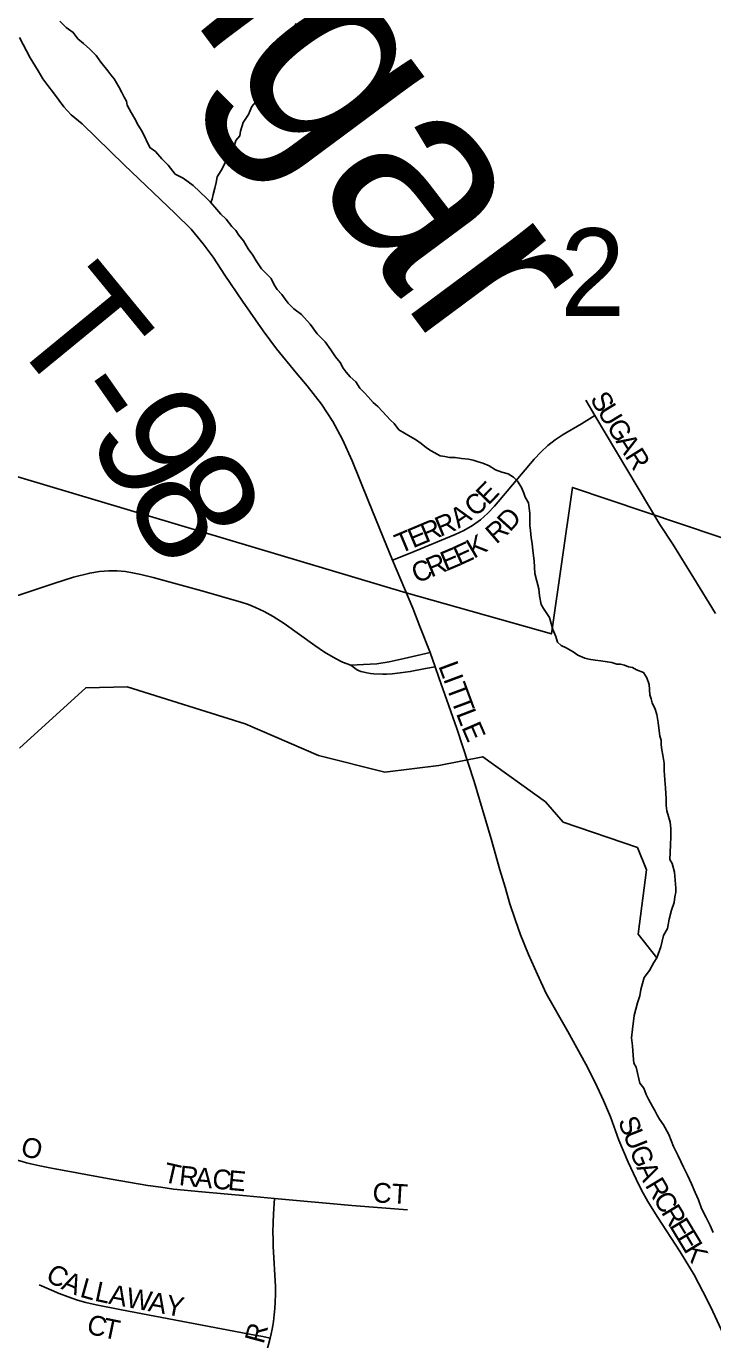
# Model space of a CAD drawing. Extents: x 1410790 to 1770854, y 448063 to 770588.
# Drawn here: x 1522302 to 1524035, y 600643 to 603957 of the extents above; entities that cross this region are included whole.
import ezdxf

# ---------------------------------------------------------------- set-up
doc = ezdxf.new("R2010")
doc.units = 0
for name, color, linetype in [('GM_X_City_Street', 7, 'Continuous'), ('GM_X_City_Street_Text', 7, 'Continuous'), ('GM_X_Corporation', 7, 'Continuous'), ('GM_X_Minor_River', 7, 'Continuous'), ('GM_X_Minor_River_Text', 7, 'Continuous'), ('GM_X_Section_Text', 7, 'Continuous'), ('GM_X_Township_Road', 7, 'Continuous'), ('GM_X_Township_Road_Text', 7, 'Continuous')]:
    doc.layers.add(name, color=color, linetype=linetype)

msp = doc.modelspace()

# ---------------------------------------------------------------- linework, layer by layer
at = {"layer": 'GM_X_City_Street'}
for points in [[(1523737.8, 602974.8), (1523714.7, 603013.4)], [(1523227, 602609.8), (1523271.1, 602627.9), (1523384.7, 602674.6), (1523407.1, 602685.1), (1523428.4, 602697.6), (1523448.5, 602712.2), (1523467.1, 602728.6), (1523484, 602746.7), (1523584.5, 602864.9), (1523600.9, 602882.7), (1523618.6, 602899), (1523637.7, 602913.9), (1523657.9, 602927.1), (1523703.4, 602954.2), (1523737.8, 602974.8)], [(1524042.3, 602475.8), (1523986.9, 602565), (1523934.2, 602650), (1523901.6, 602700.4), (1523737.8, 602974.8)], [(1523321.5, 602377.1), (1523296.1, 602442.9), (1523277.7, 602488.8), (1523227, 602609.8)], [(1522082.7, 602458.9), (1522288.4, 602523.3), (1522372.3, 602551.4), (1522422, 602567.2), (1522462.6, 602577.4), (1522487.2, 602581.4), (1522510.8, 602582.9), (1522531.4, 602582.9), (1522552.5, 602581.4), (1522570.6, 602578.4), (1522591.2, 602573.7), (1522622.6, 602565.9), (1522745.6, 602532.5), (1522844.4, 602504.1), (1522863, 602498), (1522881.1, 602490.5), (1522902.7, 602480.5), (1522925.8, 602467.9), (1522952.9, 602449.8), (1523030.7, 602394.7), (1523054.9, 602378), (1523082.8, 602361.6), (1523100.7, 602352.8), (1523121.5, 602345)], [(1523121.5, 602345), (1523137.8, 602345.8), (1523153.9, 602346.8), (1523170, 602347.3), (1523187.1, 602348.8), (1523218.2, 602353.8), (1523256, 602361.5), (1523321.5, 602377.1)], [(1523334.4, 602341), (1523321.5, 602377.1)], [(1523121.5, 602345), (1523131.4, 602337.2), (1523135.6, 602334.4), (1523140.8, 602331.7), (1523147.2, 602329.3), (1523155.1, 602327.1), (1523162.2, 602325.4), (1523171.6, 602323.9), (1523179.3, 602323), (1523202.4, 602322.3), (1523212, 602322.5), (1523226.3, 602323.3), (1523246.1, 602325.4), (1523271.7, 602328.9), (1523310.2, 602336.3), (1523334.4, 602341)], [(1524067.1, 600645.2), (1524029.9, 600725.1), (1524010.3, 600764.3), (1523988.2, 600806.5), (1523953, 600864.3), (1523894.8, 600953.7), (1523871.1, 600991.4), (1523855.5, 601020.1), (1523841.5, 601048.2), (1523821.9, 601090.9), (1523798.3, 601146.8), (1523777.2, 601205.5), (1523759.1, 601246.7), (1523738.5, 601291.9), (1523714.9, 601338.6), (1523669.2, 601421), (1523614.9, 601516.5), (1523592.8, 601564.2), (1523570.2, 601614.9), (1523550.1, 601664.7), (1523536, 601702.9), (1523522.9, 601743.1), (1523510.9, 601784.8), (1523497.4, 601828.6), (1523476, 601907.2), (1523432.6, 602051.2), (1523389.3, 602185.3), (1523344.1, 602313.9), (1523334.4, 602341)], [(1522091.1, 601226.5), (1522110.9, 601212.9), (1522134.1, 601195.3), (1522168.9, 601165.3), (1522198.9, 601139.7), (1522209.3, 601132.1), (1522220.2, 601124.5), (1522229.7, 601118.8), (1522240.1, 601113.1), (1522252, 601107.3), (1522264, 601102.3), (1522277, 601097.1), (1522291.8, 601092.4), (1522303.3, 601088.9), (1522313.9, 601086.4), (1522336.7, 601081.7), (1522366.4, 601075.9), (1522516.3, 601048.2), (1522609.6, 601032.2), (1522642, 601027.5), (1522674.3, 601023.2), (1522745.9, 601016), (1522858.4, 601005.7), (1522929.3, 600999.2)], [(1522917.7, 600646.5), (1522920.3, 600657.9), (1522922.8, 600669.2), (1522924.6, 600678.7), (1522926.2, 600688.9), (1522927.3, 600696.9), (1522928.4, 600705.8), (1522929.6, 600721.6), (1522930.7, 600737.6), (1522931.4, 600758), (1522931.6, 600776.9), (1522925.8, 600878.3), (1522925.3, 600896.9), (1522924.8, 600914.4), (1522925.3, 600937.7), (1522926.6, 600960.2), (1522929.3, 600999.2)], [(1522929.3, 600999.2), (1523124.4, 600982), (1523264.9, 600970.3)], [(1522334.8, 600781.3), (1522359.8, 600770.5), (1522385.8, 600759.8), (1522408.1, 600751), (1522431.7, 600742.9), (1522452.9, 600736.8), (1522478.9, 600730.7), (1522542.9, 600718.3), (1522879.5, 600654.7), (1522899.1, 600650.7), (1522917.7, 600646.5)], [(1522755.5, 600309), (1522775.5, 600353.1), (1522782.7, 600367.9), (1522791.4, 600383.9), (1522808.3, 600413.6), (1522864.4, 600510), (1522872.6, 600525), (1522879.8, 600538.9), (1522886.5, 600552.8), (1522892.2, 600565.7), (1522896.2, 600575.4), (1522899.7, 600584.5), (1522903, 600593.4), (1522906, 600602.5), (1522909.9, 600615.3), (1522914.1, 600630.9), (1522917.7, 600646.5)]]:
    msp.add_lwpolyline(points, dxfattribs=at)
at = {"layer": 'GM_X_Corporation'}
msp.add_lwpolyline([(1520873.1, 604249.8), (1520769.2, 603257.1), (1521006.2, 603252.3), (1521001.2, 603201.9), (1523261.3, 602527.6), (1523627.7, 602424), (1523681, 602793.6), (1525146.8, 602300.2), (1525498.4, 602178.1), (1526345, 602107.7), (1526460.7, 603747.1), (1526555.9, 605066.5)], dxfattribs=at)
at = {"layer": 'GM_X_Minor_River'}
for points in [[(1522585, 603707.5), (1522575.2, 603725.7), (1522567.3, 603739.8), (1522557.4, 603757.9), (1522555.5, 603768), (1522549.6, 603778.1), (1522543.7, 603790.2), (1522535.8, 603804.3), (1522529.9, 603814.4), (1522524, 603824.5), (1522516.1, 603834.6), (1522508.1, 603844.7), (1522490.3, 603866.9), (1522478.4, 603883.1), (1522462.6, 603899.3), (1522446.7, 603913.5), (1522432.8, 603925.7), (1522420.9, 603941.8), (1522403, 603954), (1522387.1, 603970.2)], [(1522767.5, 603511.1), (1522771.6, 603521.1), (1522773.7, 603533.1), (1522777.9, 603549.1), (1522782, 603563.1), (1522784.1, 603577.1), (1522794.3, 603593.1), (1522802.4, 603609), (1522810.6, 603629), (1522822.7, 603638.9), (1522831, 603668.9), (1522841.1, 603680.8), (1522843.2, 603692.8), (1522849.5, 603714.8), (1522863.7, 603734.7), (1522871.8, 603754.7), (1522882, 603766.7), (1522892.2, 603790.6), (1522896.3, 603802.6), (1522904.4, 603814.5), (1522910.5, 603826.5), (1522912.6, 603836.5), (1522920.8, 603852.5), (1522928.9, 603864.4), (1522937.1, 603884.4), (1522947.2, 603896.3), (1522959.4, 603912.2), (1522963.5, 603924.2), (1522967.6, 603936.2), (1522977.8, 603954.2), (1522983.9, 603964.1)], [(1523752.6, 602356), (1523738.6, 602358.1), (1523722.6, 602360.3), (1523712.6, 602362.4), (1523694.7, 602370.6), (1523682.7, 602378.8), (1523664.8, 602389), (1523652.8, 602395.1), (1523642.9, 602403.2), (1523639, 602417.3), (1523631.2, 602435.4), (1523623.4, 602465.6), (1523607.6, 602487.8), (1523601.7, 602497.9), (1523597.9, 602520), (1523596, 602538.1), (1523586.3, 602576.3), (1523584.6, 602608.4), (1523580.9, 602634.5), (1523579, 602652.5), (1523577.1, 602666.6), (1523575.3, 602684.7), (1523573.4, 602696.7), (1523573.6, 602716.8), (1523573.7, 602728.8), (1523571.8, 602740.9), (1523569.9, 602754.9), (1523562, 602769), (1523558.1, 602779.1), (1523552.2, 602793.2), (1523542.4, 602809.3), (1523532.4, 602819.5), (1523518.5, 602827.6), (1523502.5, 602831.8), (1523486.5, 602838), (1523470.6, 602848.2), (1523454.6, 602854.4), (1523442.7, 602858.5), (1523430.7, 602862.6), (1523418.7, 602864.8), (1523400.7, 602866.9), (1523384.7, 602869.1), (1523370.7, 602869.3), (1523358.7, 602871.4), (1523346.7, 602873.5), (1523324.7, 602885.8), (1523312.8, 602893.9), (1523298.9, 602904.1), (1523284.9, 602914.3), (1523271, 602922.4), (1523257, 602930.6), (1523243.1, 602938.8), (1523231.2, 602954.9), (1523221.3, 602963), (1523201.5, 602985.3), (1523189.5, 602997.4), (1523177.6, 603007.6), (1523165.7, 603021.8), (1523155.8, 603031.9), (1523143.9, 603044), (1523134, 603060.2), (1523120.1, 603072.4), (1523110.2, 603084.5), (1523102.3, 603094.6), (1523094.4, 603108.7), (1523082.5, 603122.9), (1523070.7, 603141.1), (1523056.8, 603161.2), (1523037, 603181.5), (1523019.2, 603205.8), (1522997.4, 603230), (1522977.5, 603244.3), (1522963.6, 603258.5), (1522955.6, 603268.6), (1522947.7, 603280.7), (1522935.8, 603292.8), (1522927.9, 603304.9), (1522920.1, 603321.1), (1522906.2, 603335.2), (1522896.2, 603345.4), (1522882.4, 603365.6), (1522874.5, 603379.7), (1522862.6, 603395.9), (1522850.8, 603416), (1522838.9, 603430.2), (1522831, 603442.3), (1522821.1, 603452.4), (1522807.2, 603470.6), (1522793.3, 603482.8), (1522783.4, 603494.9), (1522767.5, 603513.1), (1522757.6, 603523.3), (1522723.9, 603555.7), (1522698, 603574), (1522678.1, 603584.2), (1522660.2, 603606.5), (1522644.4, 603622.7), (1522628.5, 603640.9), (1522614.6, 603651.1), (1522594.9, 603691.4), (1522585, 603707.5)], [(1524036.2, 600913.2), (1524028.3, 600931.4), (1524018.5, 600951.5), (1524006.7, 600973.7), (1523998.9, 600995.8), (1523991, 601014), (1523981.2, 601036.1), (1523971.4, 601058.3), (1523961.5, 601078.5), (1523947.8, 601106.7), (1523936, 601130.8), (1523924.2, 601161.1), (1523910.4, 601185.3), (1523900.5, 601199.4), (1523894.6, 601209.5), (1523888.7, 601221.6), (1523882.8, 601231.7), (1523872.9, 601249.8), (1523867, 601261.9), (1523861.2, 601278), (1523851.3, 601290.2), (1523841.6, 601330.3), (1523835.7, 601340.4), (1523833.9, 601360.5), (1523832.1, 601384.6), (1523830.3, 601404.7), (1523832.4, 601426.7), (1523836.8, 601460.7), (1523845.1, 601492.8), (1523851.2, 601510.7), (1523853.4, 601526.8), (1523861.7, 601556.7), (1523875.8, 601574.7), (1523886, 601594.6), (1523894.1, 601606.5), (1523904.4, 601634.5), (1523910.7, 601662.5), (1523920.8, 601680.5), (1523925.1, 601704.5), (1523931.3, 601726.5), (1523937.4, 601746.5), (1523939.6, 601760.5), (1523941.7, 601772.5), (1523941.8, 601782.5), (1523938.1, 601822.7), (1523932.3, 601844.8), (1523926.4, 601854.9), (1523928.7, 601890.9), (1523928.9, 601913), (1523929.1, 601933), (1523927.2, 601949.1), (1523923.4, 601963.2), (1523919.5, 601977.3), (1523917.6, 601991.3), (1523917.7, 602007.4), (1523916, 602035.5), (1523914.2, 602055.5), (1523912.4, 602079.6), (1523912.5, 602097.7), (1523908.7, 602117.8), (1523906.8, 602131.8), (1523904.9, 602143.9), (1523905, 602155.9), (1523901.1, 602166), (1523897.4, 602200.1), (1523893.6, 602220.2), (1523889.7, 602234.2), (1523881.8, 602250.4), (1523879.9, 602260.4), (1523876, 602270.5), (1523874.2, 602296.6), (1523868.4, 602312.7), (1523860.5, 602326.8), (1523842.5, 602333), (1523832.6, 602339.1), (1523822.6, 602341.2), (1523812.6, 602345.3), (1523802.6, 602347.4), (1523792.6, 602347.5), (1523780.6, 602351.7), (1523768.6, 602353.8), (1523752.6, 602356)], [(1523894.1, 601606.5), (1523846.7, 601666.2), (1523867.8, 601828.2), (1523844.8, 601884.8), (1523657.8, 601949.1), (1523612.7, 602000.2), (1523454.6, 602114), (1523344.1, 602092.3), (1523207.5, 602075.2), (1523040.1, 602117), (1522855.3, 602197.2), (1522556.7, 602290), (1522452.5, 602288.2), (1522285.3, 602135.4)]]:
    msp.add_lwpolyline(points, dxfattribs=at)
at = {"layer": 'GM_X_Township_Road'}
msp.add_lwpolyline([(1523227, 602609.8), (1523202.2, 602669.5), (1523165.6, 602760.9), (1523124.8, 602861), (1523100.5, 602914.5), (1523075.9, 602960.3), (1523047.4, 603003.8), (1523011, 603049.7), (1522983.6, 603082.4), (1522933.9, 603143.7), (1522900.5, 603188.4), (1522848.5, 603264), (1522803.6, 603329.3), (1522774.2, 603375), (1522748.6, 603408.4), (1522718.3, 603445.6), (1522678, 603484.4), (1522549.3, 603607.7), (1522443.8, 603710.8), (1522415.9, 603734.1), (1522397.3, 603754.2), (1522385.1, 603770.1), (1522370.9, 603789.1), (1522356.5, 603808.2), (1522344.6, 603824.8), (1522332, 603845), (1522312.3, 603877.9), (1522284.9, 603929.2)], dxfattribs=at)

# ---------------------------------------------------------------- texts
at = {"layer": 'GM_X_City_Street_Text'}
for s, rotation, p in [('S', 299.4009, (1523724.2, 603017.7)), ('U', 301.1695, (1523742.3, 602985.6)), ('G', 301.9736, (1523765.5, 602947.3)), ('A', 302.0001, (1523788.8, 602910)), ('R', 302.0084, (1523812.1, 602872.6)), ('E', 46.1122, (1523468.7, 602746.6)), ('C', 40.2264, (1523434.4, 602717.2)), ('R', 22.7665, (1523347.3, 602668.5)), ('A', 34.2315, (1523393.5, 602689)), ('D', 47.9815, (1523523.2, 602679.5)), ('E', 22.7502, (1523278.4, 602639.5)), ('R', 22.7639, (1523310.8, 602653.1)), ('R', 41.0191, (1523488.6, 602648.9)), ('T', 22.7502, (1523245.9, 602625.9)), ('K', 30.4529, (1523432, 602612.7)), ('E', 22.8085, (1523361.1, 602581.1)), ('E', 24.6213, (1523395.1, 602595.4)), ('C', 22.3966, (1523287.5, 602550.8)), ('R', 22.3966, (1523324.1, 602565.9)), ('L', 290.409, (1523341.9, 602343.3)), ('I', 290.4044, (1523354.2, 602310.3)), ('T', 290.4083, (1523361.9, 602289.7)), ('T', 290.3962, (1523374.1, 602256.7)), ('L', 291.0101, (1523386.6, 602223.2)), ('E', 293.3839, (1523400.1, 602188.2)), ('S', 291.5858, (1523795.1, 601195.1)), ('U', 291.5924, (1523808, 601162.3)), ('O', 346.686, (1522285.8, 601108)), ('G', 291.5843, (1523824.2, 601121.4)), ('T', 347.0207, (1522645.5, 601042.1)), ('R', 353.8663, (1522686.3, 601033.1)), ('A', 354.7615, (1522726.5, 601028.8)), ('C', 354.7866, (1522770.3, 601024.7)), ('E', 354.7747, (1522809.8, 601021.2)), ('A', 294.8907, (1523841.6, 601077.6)), ('CT', 356.8097, (1523175.2, 600989.8)), ('R', 300.8437, (1523862.8, 601032.7)), ('C', 301.0962, (1523883.2, 600998.5)), ('R', 301.0991, (1523903.7, 600964.5)), ('E', 301.0903, (1523924.1, 600930.6)), ('E', 301.0903, (1523942.3, 600900.5)), ('K', 301.0949, (1523960.5, 600870.4)), ('C', 329.7672, (1522348.1, 600794.8)), ('A', 336.5068, (1522388, 600772)), ('L', 344.3632, (1522435.4, 600751.9)), ('L', 347.997, (1522472.7, 600741.6)), ('A', 349.4043, (1522508.4, 600734)), ('W', 349.5925, (1522551.9, 600725.9)), ('A', 349.608, (1522608.1, 600715.6)), ('Y', 349.5818, (1522651.4, 600707.6)), ('C', 346.0433, (1522452.1, 600659.7)), ('T', 348.2506, (1522492.6, 600649.7)), ('R', 74.808, (1522901.1, 600630.3))]:
    msp.add_text(s, height=50, rotation=rotation, dxfattribs=at).set_placement(p)
at = {"layer": 'GM_X_Minor_River_Text'}
msp.add_text('Sugar', height=499.91, rotation=306.5831, dxfattribs=at).set_placement((1522316, 604521.7))
at = {"layer": 'GM_X_Section_Text'}
msp.add_text('2', height=221, rotation=0, dxfattribs=at).set_placement((1523649.9, 603226.4))
at = {"layer": 'GM_X_Township_Road_Text'}
for s, rotation, p in [('T', 309.3725, (1522245, 603188.4)), ('-', 304.9238, (1522383.3, 603020.1)), ('9', 301.1018, (1522450.4, 602924.5)), ('8', 300.0197, (1522544.3, 602768.8))]:
    msp.add_text(s, height=300, rotation=rotation, dxfattribs=at).set_placement(p)

doc.saveas('drawing.dxf')
